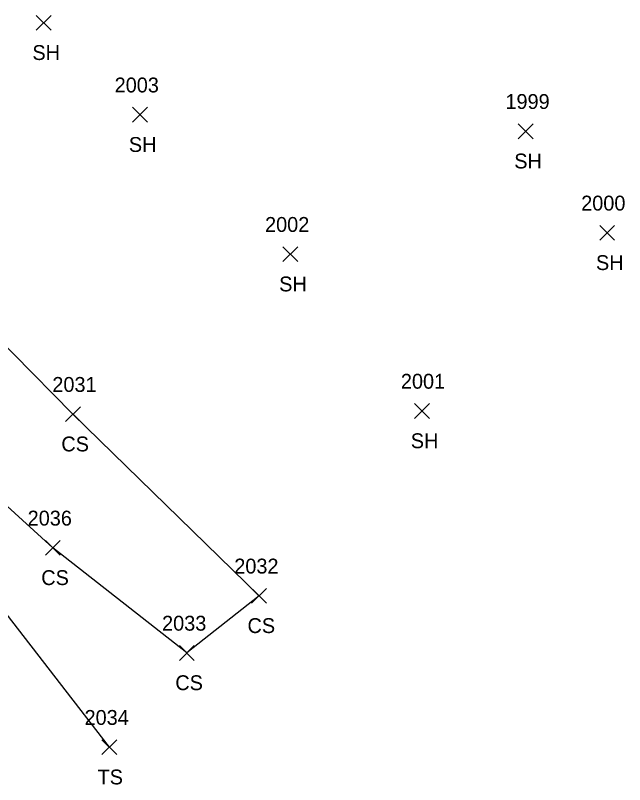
# Model space of a CAD drawing. Extents: x 1520648 to 1523413, y 732854 to 735518.
# Drawn here: x 1522252.1 to 1522334.1, y 733736.3 to 733839.7 of the extents above; entities that cross this region are included whole.
import ezdxf

# ---------------------------------------------------------------- set-up
doc = ezdxf.new("R2010")
doc.units = 0
for name, color, linetype in [('L_A', 7, 'Continuous'), ('L_I', 7, 'Continuous'), ('L_TIC', 7, 'Continuous'), ('LELB', 7, 'Continuous')]:
    doc.layers.add(name, color=color, linetype=linetype)

msp = doc.modelspace()

# ---------------------------------------------------------------- linework, layer by layer
at = {"layer": 'L_TIC'}
for points in [[(1522254.91, 733837.7), (1522256.91, 733839.7)], [(1522256.91, 733837.7), (1522254.91, 733839.7)], [(1522267.88, 733825.34), (1522269.88, 733827.34)], [(1522269.88, 733825.34), (1522267.88, 733827.34)], [(1522319.73, 733823.12), (1522321.73, 733825.12)], [(1522321.73, 733823.12), (1522319.73, 733825.12)], [(1522330.71, 733809.46), (1522332.71, 733811.46)], [(1522332.71, 733809.46), (1522330.71, 733811.46)], [(1522288.1, 733806.59), (1522290.1, 733808.59)], [(1522290.1, 733806.59), (1522288.1, 733808.59)], [(1522258.85, 733785.08), (1522260.85, 733787.08)], [(1522260.85, 733785.08), (1522258.85, 733787.08)], [(1522305.81, 733785.51), (1522307.81, 733787.51)], [(1522307.81, 733785.51), (1522305.81, 733787.51)], [(1522256.15, 733767.11), (1522258.15, 733769.11)], [(1522258.15, 733767.11), (1522256.15, 733769.11)], [(1522283.89, 733760.66), (1522285.89, 733762.66)], [(1522285.89, 733760.66), (1522283.89, 733762.66)], [(1522274.17, 733752.98), (1522276.17, 733754.98)], [(1522276.17, 733752.98), (1522274.17, 733754.98)], [(1522263.75, 733740.31), (1522265.75, 733742.31)], [(1522265.75, 733740.31), (1522263.75, 733742.31)]]:
    msp.add_lwpolyline(points, dxfattribs=at)
at = {"layer": 'LELB'}
for points in [[(1522197.66, 733820.43), (1522207.86, 733818.17), (1522227.23, 733817.25), (1522243.73, 733802.42), (1522259.85, 733786.08), (1522284.89, 733761.66), (1522275.17, 733753.98), (1522257.15, 733768.11), (1522238.72, 733784.87), (1522222.36, 733803.71), (1522198.03, 733805.56)], [(1522264.75, 733741.31), (1522249.3, 733761.28), (1522232.63, 733779.06), (1522219.04, 733796.76), (1522198.03, 733805.56), (1522180.78, 733805.13), (1522159.04, 733781.54)]]:
    msp.add_lwpolyline(points, dxfattribs=at)

# ---------------------------------------------------------------- texts
at = {"layer": 'L_A'}
for s, p in [('SH', (1522254.4, 733833.7)), ('SH', (1522267.37, 733821.34)), ('SH', (1522319.21, 733819.12)), ('SH', (1522330.2, 733805.46)), ('SH', (1522287.59, 733802.59)), ('CS', (1522258.29, 733781.08)), ('SH', (1522305.29, 733781.51)), ('CS', (1522255.59, 733763.11)), ('CS', (1522283.33, 733756.66)), ('CS', (1522273.62, 733748.98)), ('TS', (1522263.16, 733736.31))]:
    msp.add_text(s, height=2, dxfattribs=at).set_placement(p)
at = {"layer": 'L_I'}
for s, p in [('2003', (1522265.46, 733829.34)), ('1999', (1522318.02, 733827.12)), ('2000', (1522328.21, 733813.46)), ('2002', (1522285.69, 733810.59)), ('2001', (1522303.96, 733789.51)), ('2031', (1522257.08, 733789.08)), ('2036', (1522253.76, 733771.11)), ('2032', (1522281.55, 733764.66)), ('2033', (1522271.84, 733756.98)), ('2034', (1522261.41, 733744.31))]:
    msp.add_text(s, height=2, dxfattribs=at).set_placement(p)

doc.saveas('drawing.dxf')
